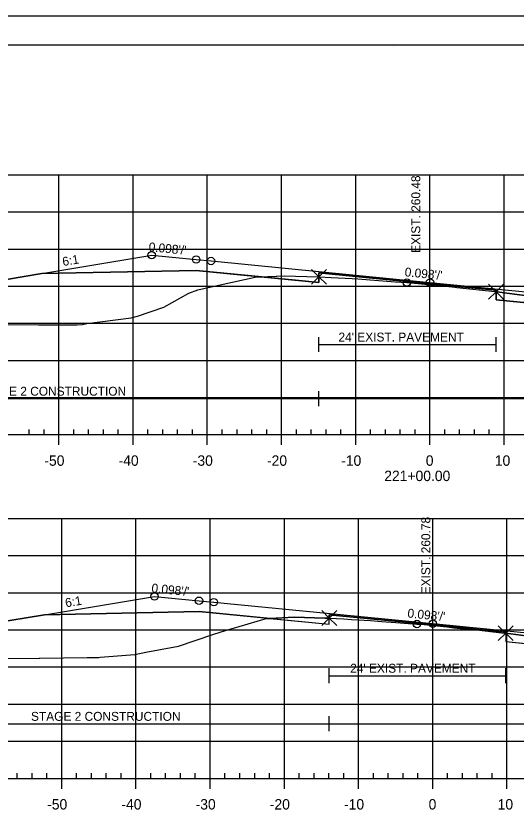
# Model space of a CAD drawing. Extents: x 1365647 to 1367999, y 387113 to 400173.
# Drawn here: x 1365837.8 to 1365905.2, y 391318.9 to 391426.2 of the extents above; entities that cross this region are included whole.
import ezdxf

# ---------------------------------------------------------------- set-up
doc = ezdxf.new("R2010")
doc.units = 0
for name, color, linetype in [('R_Alt Surface', 7, 'Continuous'), ('R_Axis', 7, 'Continuous'), ('R_Axis Annot', 7, 'Continuous'), ('R_Border', 7, 'Continuous'), ('R_Contours', 7, 'Continuous'), ('R_Exist Surface', 7, 'Continuous'), ('R_Fin Surface', 7, 'Continuous'), ('R_Fin Surface Annot', 7, 'Continuous'), ('R_Grid', 7, 'Continuous'), ('R_No Plot', 7, 'Continuous'), ('R_Water', 7, 'Continuous'), ('R_Xsect Elev', 7, 'Continuous')]:
    doc.layers.add(name, color=color, linetype=linetype)

msp = doc.modelspace()

# ---------------------------------------------------------------- linework, layer by layer
at = {"layer": 'R_Alt Surface'}
for points in [[(1365841.23, 391391.46), (1365862.05, 391391.87), (1365878.59, 391390.26), (1365878.59, 391391.55), (1365893.55, 391390.08), (1365902.46, 391389.21), (1365902.46, 391387.92), (1365925.05, 391385.7), (1365961.19, 391382.15)], [(1365841.61, 391345.49), (1365862.43, 391345.9), (1365879.99, 391344.19), (1365879.99, 391345.48), (1365893.93, 391344.11), (1365903.76, 391343.15), (1365903.76, 391341.86), (1365925.43, 391339.73), (1365952.85, 391337.03)]]:
    msp.add_lwpolyline(points, dxfattribs=at)
at = {"layer": 'R_Axis'}
for p, q in [((1365748.55, 391369.75), (1366038.55, 391369.75)), ((1365839.55, 391369.75), (1365839.55, 391370.45)), ((1365841.55, 391369.75), (1365841.55, 391370.45)), ((1365843.55, 391368.35), (1365843.55, 391369.75)), ((1365845.55, 391369.75), (1365845.55, 391370.45)), ((1365847.55, 391369.75), (1365847.55, 391370.45)), ((1365849.55, 391369.75), (1365849.55, 391370.45)), ((1365851.55, 391369.75), (1365851.55, 391370.45)), ((1365853.55, 391368.35), (1365853.55, 391369.75)), ((1365855.55, 391369.75), (1365855.55, 391370.45)), ((1365857.55, 391369.75), (1365857.55, 391370.45)), ((1365859.55, 391369.75), (1365859.55, 391370.45)), ((1365861.55, 391369.75), (1365861.55, 391370.45)), ((1365863.55, 391368.35), (1365863.55, 391369.75)), ((1365865.55, 391369.75), (1365865.55, 391370.45)), ((1365867.55, 391369.75), (1365867.55, 391370.45)), ((1365869.55, 391369.75), (1365869.55, 391370.45)), ((1365871.55, 391369.75), (1365871.55, 391370.45)), ((1365873.55, 391368.35), (1365873.55, 391369.75)), ((1365875.55, 391369.75), (1365875.55, 391370.45)), ((1365877.55, 391369.75), (1365877.55, 391370.45)), ((1365879.55, 391369.75), (1365879.55, 391370.45)), ((1365881.55, 391369.75), (1365881.55, 391370.45)), ((1365883.55, 391368.35), (1365883.55, 391369.75)), ((1365885.55, 391369.75), (1365885.55, 391370.45)), ((1365887.55, 391369.75), (1365887.55, 391370.45)), ((1365889.55, 391369.75), (1365889.55, 391370.45)), ((1365891.55, 391369.75), (1365891.55, 391370.45)), ((1365893.55, 391368.35), (1365893.55, 391369.75)), ((1365895.55, 391369.75), (1365895.55, 391370.45)), ((1365897.55, 391369.75), (1365897.55, 391370.45)), ((1365899.55, 391369.75), (1365899.55, 391370.45)), ((1365901.55, 391369.75), (1365901.55, 391370.45)), ((1365903.55, 391368.35), (1365903.55, 391369.75)), ((1365748.93, 391323.44), (1366038.93, 391323.44)), ((1365837.93, 391323.44), (1365837.93, 391324.14)), ((1365839.93, 391323.44), (1365839.93, 391324.14)), ((1365841.93, 391323.44), (1365841.93, 391324.14)), ((1365843.93, 391322.04), (1365843.93, 391323.44)), ((1365845.93, 391323.44), (1365845.93, 391324.14)), ((1365847.93, 391323.44), (1365847.93, 391324.14)), ((1365849.93, 391323.44), (1365849.93, 391324.14)), ((1365851.93, 391323.44), (1365851.93, 391324.14)), ((1365853.93, 391322.04), (1365853.93, 391323.44)), ((1365855.93, 391323.44), (1365855.93, 391324.14)), ((1365857.93, 391323.44), (1365857.93, 391324.14)), ((1365859.93, 391323.44), (1365859.93, 391324.14)), ((1365861.93, 391323.44), (1365861.93, 391324.14)), ((1365863.93, 391322.04), (1365863.93, 391323.44)), ((1365865.93, 391323.44), (1365865.93, 391324.14)), ((1365867.93, 391323.44), (1365867.93, 391324.14)), ((1365869.93, 391323.44), (1365869.93, 391324.14)), ((1365871.93, 391323.44), (1365871.93, 391324.14)), ((1365873.93, 391322.04), (1365873.93, 391323.44)), ((1365875.93, 391323.44), (1365875.93, 391324.14)), ((1365877.93, 391323.44), (1365877.93, 391324.14)), ((1365879.93, 391323.44), (1365879.93, 391324.14)), ((1365881.93, 391323.44), (1365881.93, 391324.14)), ((1365883.93, 391322.04), (1365883.93, 391323.44)), ((1365885.93, 391323.44), (1365885.93, 391324.14)), ((1365887.93, 391323.44), (1365887.93, 391324.14)), ((1365889.93, 391323.44), (1365889.93, 391324.14)), ((1365891.93, 391323.44), (1365891.93, 391324.14)), ((1365893.93, 391322.04), (1365893.93, 391323.44)), ((1365895.93, 391323.44), (1365895.93, 391324.14)), ((1365897.93, 391323.44), (1365897.93, 391324.14)), ((1365899.93, 391323.44), (1365899.93, 391324.14)), ((1365901.93, 391323.44), (1365901.93, 391324.14)), ((1365903.93, 391322.04), (1365903.93, 391323.44))]:
    msp.add_line(p, q, dxfattribs=at)
at = {"layer": 'R_Border'}
for p, q in [((1365736.09, 391422.26), (1366052.27, 391422.26)), ((1365888.61, 391422), (1365888.61, 391422)), ((1365888.61, 391422), (1365888.61, 391422))]:
    msp.add_line(p, q, dxfattribs=at)
at = {"layer": 'R_Contours'}
for p, q in [((1365902.46, 391389), (1365902.46, 391387.92)), ((1365902.46, 391387.92), (1365915.94, 391386.6)), ((1365862.43, 391345.9), (1365841.61, 391345.49)), ((1365872, 391344.97), (1365862.43, 391345.9)), ((1365872, 391344.97), (1365879.99, 391344.19)), ((1365879.99, 391344.19), (1365879.99, 391345.03)), ((1365903.76, 391342.99), (1365903.76, 391343.15)), ((1365903.76, 391342.99), (1365903.76, 391341.86)), ((1365903.76, 391341.86), (1365917.27, 391340.53))]:
    msp.add_line(p, q, dxfattribs=at)
for points in [[(1365817.14, 391384.63), (1365818.79, 391384.57), (1365822.66, 391384.55), (1365832.57, 391384.55), (1365834.38, 391384.57), (1365840.81, 391384.56), (1365845.4, 391384.53), (1365846.03, 391384.55), (1365846.71, 391384.57), (1365847.32, 391384.71), (1365853.27, 391385.48), (1365854.14, 391385.72), (1365857.69, 391386.92), (1365861.05, 391388.79), (1365862.29, 391389.26), (1365865.26, 391389.92), (1365870, 391390.98), (1365870.59, 391391), (1365870.89, 391391.01), (1365862.05, 391391.87), (1365841.23, 391391.46), (1365834.05, 391390.26)], [(1365870.89, 391391.01), (1365873.93, 391391.14), (1365878.42, 391391.02), (1365878.59, 391391.01), (1365878.59, 391390.26)], [(1365878.59, 391391.01), (1365878.65, 391391.01), (1365880.26, 391390.92), (1365883.06, 391390.8), (1365883.81, 391390.75), (1365888.84, 391390.33), (1365890.44, 391390.23), (1365890.52, 391390.23), (1365890.56, 391390.22), (1365896.53, 391389.64), (1365896.91, 391389.6), (1365897.17, 391389.58), (1365902.32, 391389.02), (1365902.46, 391389), (1365902.46, 391389.21), (1365893.55, 391390.08), (1365878.59, 391391.55)], [(1365902.46, 391389), (1365902.93, 391388.94), (1365905.63, 391388.59), (1365907.57, 391388.35), (1365909.65, 391388.16), (1365912.22, 391387.78), (1365913.16, 391387.64), (1365914.26, 391387.3), (1365915.94, 391386.6), (1365902.46, 391387.92)]]:
    msp.add_lwpolyline(points, close=True, dxfattribs=at)
for points in [[(1365915.94, 391386.6), (1365914.26, 391387.3), (1365913.16, 391387.64), (1365912.22, 391387.78), (1365909.65, 391388.16), (1365907.57, 391388.35), (1365905.63, 391388.59), (1365902.93, 391388.94), (1365902.46, 391389)], [(1365841.61, 391345.49), (1365834.43, 391344.29), (1365820.65, 391339.7)], [(1365820.65, 391339.7), (1365821.81, 391339.67), (1365824.83, 391339.65), (1365829.07, 391339.62), (1365835.39, 391339.58), (1365835.39, 391339.58), (1365836.68, 391339.59), (1365840.9, 391339.64), (1365840.92, 391339.64), (1365840.93, 391339.64), (1365841, 391339.64), (1365847.37, 391339.72), (1365848.92, 391339.74), (1365849.12, 391339.75), (1365853.8, 391340.14), (1365855.28, 391340.43), (1365859.68, 391341.24), (1365864.3, 391342.8), (1365866.12, 391343.39), (1365867.82, 391343.91), (1365871.49, 391344.99), (1365871.93, 391344.96), (1365872, 391344.97)], [(1365879.99, 391345.03), (1365879.99, 391345.03), (1365879.37, 391345.03), (1365875.26, 391345.14), (1365872, 391344.97)], [(1365903.76, 391343.15), (1365893.93, 391344.11), (1365879.99, 391345.48), (1365879.99, 391345.03)], [(1365879.99, 391345.03), (1365881.96, 391344.91), (1365882.97, 391344.85), (1365885.53, 391344.7), (1365887.04, 391344.56), (1365888.94, 391344.42), (1365891.79, 391344.23), (1365892.1, 391344.2), (1365892.32, 391344.19), (1365895.81, 391343.83), (1365896.77, 391343.73), (1365899.05, 391343.51), (1365900.21, 391343.4), (1365903.2, 391343.05), (1365903.76, 391342.99), (1365903.76, 391342.99)], [(1365917.27, 391340.53), (1365913.9, 391341.68), (1365911.55, 391341.98), (1365908.93, 391342.3), (1365906.46, 391342.62), (1365903.76, 391342.99)]]:
    msp.add_lwpolyline(points, dxfattribs=at)
at = {"layer": 'R_Exist Surface'}
for points in [[(1365834.38, 391384.57), (1365840.81, 391384.56), (1365845.4, 391384.53), (1365846.03, 391384.55), (1365846.71, 391384.57), (1365847.32, 391384.71), (1365853.27, 391385.48), (1365854.14, 391385.72), (1365857.69, 391386.92), (1365861.05, 391388.79), (1365862.29, 391389.26), (1365865.26, 391389.92), (1365870, 391390.98), (1365870.59, 391391), (1365873.93, 391391.14), (1365878.42, 391391.02), (1365878.59, 391391.01), (1365878.65, 391391.01), (1365880.26, 391390.92), (1365883.06, 391390.8), (1365883.81, 391390.75), (1365888.84, 391390.33), (1365890.44, 391390.23), (1365890.52, 391390.23), (1365890.56, 391390.22), (1365896.53, 391389.64), (1365896.91, 391389.6), (1365897.17, 391389.58), (1365902.32, 391389.02), (1365902.46, 391389), (1365902.93, 391388.94), (1365905.63, 391388.59)], [(1365836.68, 391339.59), (1365840.9, 391339.64), (1365840.92, 391339.64), (1365840.93, 391339.64), (1365841, 391339.64), (1365847.37, 391339.72), (1365848.92, 391339.74), (1365849.12, 391339.75), (1365853.8, 391340.14), (1365855.28, 391340.43), (1365859.68, 391341.24), (1365864.3, 391342.8), (1365866.12, 391343.39), (1365867.82, 391343.91), (1365871.49, 391344.99), (1365871.93, 391344.96), (1365875.26, 391345.14), (1365879.37, 391345.03), (1365879.99, 391345.03), (1365881.96, 391344.91), (1365882.97, 391344.85), (1365885.53, 391344.7), (1365887.04, 391344.56), (1365888.94, 391344.42), (1365891.79, 391344.23), (1365892.1, 391344.2), (1365892.32, 391344.19), (1365895.81, 391343.83), (1365896.77, 391343.73), (1365899.05, 391343.51), (1365900.21, 391343.4), (1365903.2, 391343.05), (1365903.76, 391342.99), (1365906.46, 391342.62)]]:
    msp.add_lwpolyline(points, dxfattribs=at)
at = {"layer": 'R_Fin Surface'}
for points in [[(1365809.11, 391384.88), (1365813.5, 391383.41), (1365834.05, 391390.26), (1365841.23, 391391.46), (1365856.05, 391393.93), (1365862.05, 391393.34), (1365864.05, 391393.14), (1365893.55, 391390.25), (1365923.05, 391387.36), (1365925.05, 391387.17), (1365931.05, 391386.58), (1365953.05, 391384.86), (1365958.33, 391383.1), (1365961.26, 391382.13), (1365964.61, 391383.25)], [(1365856.05, 391393.93), (1365862.05, 391393.34), (1365864.05, 391393.14), (1365893.55, 391390.25), (1365923.05, 391387.36), (1365925.05, 391387.17), (1365931.05, 391386.58)], [(1365820.64, 391339.7), (1365820.65, 391339.69), (1365834.43, 391344.29), (1365841.61, 391345.49), (1365856.43, 391347.95), (1365862.43, 391347.37), (1365864.43, 391347.17), (1365893.93, 391344.28), (1365923.43, 391341.39), (1365925.43, 391341.19), (1365931.43, 391340.6), (1365952.85, 391337.03), (1365953.43, 391336.94), (1365955.87, 391336.12), (1365964.83, 391339.11)], [(1365856.43, 391347.95), (1365862.43, 391347.37), (1365864.43, 391347.17), (1365893.93, 391344.28), (1365923.43, 391341.39), (1365925.43, 391341.19), (1365931.43, 391340.6)]]:
    msp.add_lwpolyline(points, dxfattribs=at)
at = {"layer": 'R_Grid'}
for p, q in [((1365748.55, 391404.75), (1366038.55, 391404.75)), ((1365843.55, 391369.75), (1365843.55, 391404.75)), ((1365853.55, 391369.75), (1365853.55, 391404.75)), ((1365863.55, 391369.75), (1365863.55, 391404.75)), ((1365873.55, 391369.75), (1365873.55, 391404.75)), ((1365883.55, 391369.75), (1365883.55, 391404.75)), ((1365893.55, 391369.75), (1365893.55, 391404.75)), ((1365903.55, 391369.75), (1365903.55, 391404.75)), ((1365748.55, 391399.75), (1366038.55, 391399.75)), ((1365748.55, 391394.75), (1366038.55, 391394.75)), ((1365748.55, 391389.75), (1366038.55, 391389.75)), ((1365748.55, 391384.75), (1366038.55, 391384.75)), ((1365748.55, 391379.75), (1366038.55, 391379.75)), ((1365748.55, 391374.75), (1366038.55, 391374.75)), ((1365748.55, 391369.75), (1366038.55, 391369.75)), ((1365748.93, 391358.44), (1366038.93, 391358.44)), ((1365843.93, 391323.44), (1365843.93, 391358.44)), ((1365853.93, 391323.44), (1365853.93, 391358.44)), ((1365863.93, 391323.44), (1365863.93, 391358.44)), ((1365873.93, 391323.44), (1365873.93, 391358.44)), ((1365883.93, 391323.44), (1365883.93, 391358.44)), ((1365893.93, 391323.44), (1365893.93, 391358.44)), ((1365903.93, 391323.44), (1365903.93, 391358.44)), ((1365748.93, 391353.44), (1366038.93, 391353.44)), ((1365748.93, 391348.44), (1366038.93, 391348.44)), ((1365748.93, 391343.44), (1366038.93, 391343.44)), ((1365748.93, 391338.44), (1366038.93, 391338.44)), ((1365748.93, 391333.44), (1366038.93, 391333.44)), ((1365748.93, 391328.44), (1366038.93, 391328.44)), ((1365748.93, 391323.44), (1366038.93, 391323.44))]:
    msp.add_line(p, q, dxfattribs=at)
at = {"layer": 'R_No Plot'}
msp.add_line((1365723.69, 391426.16), (1366057.03, 391426.16), dxfattribs=at)
msp.add_lwpolyline([(1365723.69, 391426.16), (1366057.03, 391426.16), (1366057.03, 391212.82), (1365723.69, 391212.82)], close=True, dxfattribs=at)
for points in [[(1365878.59, 391391.01), (1365877.59, 391392.01), (1365878.59, 391391.01), (1365877.59, 391390.01), (1365878.59, 391391.01), (1365879.59, 391390.01), (1365878.59, 391391.01), (1365879.59, 391392.01)], [(1365902.46, 391389), (1365901.46, 391390), (1365902.46, 391389), (1365901.46, 391388), (1365902.46, 391389), (1365903.46, 391388), (1365902.46, 391389), (1365903.46, 391390)], [(1365879.99, 391345.03), (1365878.99, 391346.03), (1365879.99, 391345.03), (1365878.99, 391344.03), (1365879.99, 391345.03), (1365880.99, 391344.03), (1365879.99, 391345.03), (1365880.99, 391346.03)], [(1365903.76, 391342.99), (1365902.76, 391343.99), (1365903.76, 391342.99), (1365902.76, 391341.99), (1365903.76, 391342.99), (1365904.76, 391341.99), (1365903.76, 391342.99), (1365904.76, 391343.99)]]:
    msp.add_lwpolyline(points, dxfattribs=at)
for centre in [(1365856.05, 391393.93), (1365856.05, 391393.93), (1365856.05, 391393.93), (1365856.05, 391393.93), (1365856.05, 391393.93), (1365862.05, 391393.34), (1365862.05, 391393.34), (1365862.05, 391393.34), (1365862.05, 391393.34), (1365862.05, 391393.34), (1365864.05, 391393.14), (1365864.05, 391393.14), (1365864.05, 391393.14), (1365864.05, 391393.14), (1365864.05, 391393.14), (1365890.44, 391390.23), (1365893.55, 391390.25), (1365893.55, 391390.25), (1365893.55, 391390.25), (1365893.55, 391390.25), (1365893.55, 391390.25), (1365856.43, 391347.95), (1365856.43, 391347.95), (1365856.43, 391347.95), (1365856.43, 391347.95), (1365856.43, 391347.95), (1365862.43, 391347.37), (1365862.43, 391347.37), (1365862.43, 391347.37), (1365862.43, 391347.37), (1365862.43, 391347.37), (1365864.43, 391347.17), (1365864.43, 391347.17), (1365864.43, 391347.17), (1365864.43, 391347.17), (1365864.43, 391347.17), (1365891.79, 391344.23), (1365893.93, 391344.28), (1365893.93, 391344.28), (1365893.93, 391344.28), (1365893.93, 391344.28), (1365893.93, 391344.28)]:
    msp.add_circle(centre, 0.5, dxfattribs=at)
at = {"layer": 'R_Water'}
for p, q in [((1365878.59, 391380.89), (1365878.59, 391382.89)), ((1365902.46, 391380.89), (1365902.46, 391382.89)), ((1365878.59, 391381.89), (1365902.46, 391381.89)), ((1365878.59, 391373.6), (1365878.59, 391375.6)), ((1365809.11, 391374.6), (1365878.59, 391374.6)), ((1365878.59, 391374.6), (1365959.17, 391374.6)), ((1365879.99, 391336.27), (1365879.99, 391338.27)), ((1365903.76, 391336.27), (1365903.76, 391338.27)), ((1365879.99, 391337.27), (1365903.76, 391337.27)), ((1365879.99, 391329.8), (1365879.99, 391331.8)), ((1365820.65, 391330.8), (1365879.99, 391330.8)), ((1365879.99, 391330.8), (1365964.83, 391330.8))]:
    msp.add_line(p, q, dxfattribs=at)

# ---------------------------------------------------------------- texts
at = {"layer": 'R_Axis Annot'}
for s, p in [('-50', (1365841.59, 391365.55)), ('-40', (1365851.59, 391365.55)), ('-30', (1365861.59, 391365.55)), ('-20', (1365871.59, 391365.55)), ('-10', (1365881.59, 391365.55)), ('0', (1365892.99, 391365.55)), ('10', (1365902.29, 391365.55)), ('221+00.00', (1365887.39, 391363.49)), ('-50', (1365841.97, 391319.24)), ('-40', (1365851.97, 391319.24)), ('-30', (1365861.97, 391319.24)), ('-20', (1365871.97, 391319.24)), ('-10', (1365881.97, 391319.24)), ('0', (1365893.37, 391319.24)), ('10', (1365902.67, 391319.24))]:
    msp.add_text(s, height=1.4, dxfattribs=at).set_placement(p)
at = {"layer": 'R_Fin Surface Annot'}
for s, rotation, p in [("0.098'/'", 354.4029, (1365855.6, 391394.47)), ('6:1', 9.4623, (1365844.12, 391392.45)), ("0.098'/'", 354.4029, (1365890.1, 391391.09)), ("0.098'/'", 354.4029, (1365855.98, 391348.5)), ('6:1', 9.4623, (1365844.5, 391346.47)), ("0.098'/'", 354.4029, (1365890.48, 391345.12))]:
    msp.add_text(s, height=1.2, rotation=rotation, dxfattribs=at).set_placement(p)
at = {"layer": 'R_Water'}
for s, p in [("24' EXIST. PAVEMENT", (1365881.22, 391382.29)), ('STAGE 2 CONSTRUCTION', (1365832.46, 391374.99)), ("24' EXIST. PAVEMENT", (1365882.8, 391337.67)), ('STAGE 2 CONSTRUCTION', (1365839.79, 391331.19))]:
    msp.add_text(s, height=1.2, dxfattribs=at).set_placement(p)
at = {"layer": 'R_Xsect Elev'}
for s, p in [('EXIST. 260.48', (1365892.24, 391394.23)), ('EXIST. 260.78', (1365893.59, 391348.23))]:
    msp.add_text(s, height=1.2, rotation=90, dxfattribs=at).set_placement(p)

doc.saveas('drawing.dxf')
